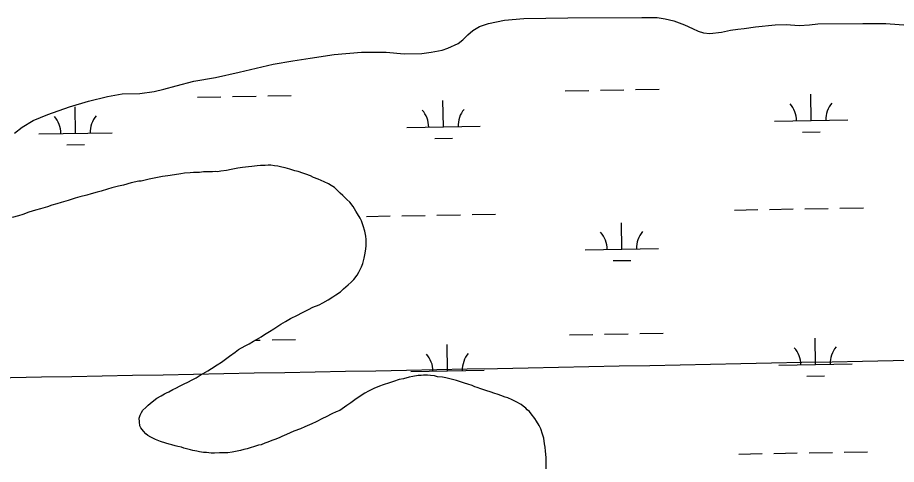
# Model space of a CAD drawing. Extents: x 3892998 to 3931244, y 278583 to 304547.
# Drawn here: x 3921886 to 3923085, y 296440 to 297049 of the extents above; entities that cross this region are included whole.
import ezdxf

# ---------------------------------------------------------------- set-up
doc = ezdxf.new("R2010")
doc.units = 0
for name, color, linetype in [('V-GRID-MAJR', 7, 'Continuous'), ('V-TOPO-SHOR', 7, 'Continuous'), ('V-WETL-SWMP', 7, 'Continuous')]:
    doc.layers.add(name, color=color, linetype=linetype)

msp = doc.modelspace()

# ---------------------------------------------------------------- linework, layer by layer
at = {"layer": 'V-GRID-MAJR'}
msp.add_spline([(3897060.6180000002, 296135.19), (3902372.4110000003, 296225.205), (3907684.191, 296315.993), (3912995.9590000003, 296407.553), (3918307.7120000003, 296499.886), (3923619.453, 296592.991), (3928931.179, 296686.869), (3928931.18, 296686.869)], degree=3, dxfattribs=at)
at = {"layer": 'V-TOPO-SHOR'}
msp.add_lwpolyline([(3921881.44, 296891.286), (3921891.79, 296899.261), (3921906.8510000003, 296908.576), (3921927.0470000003, 296916.79600000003), (3921956.319, 296926.897), (3921982.312, 296934.819), (3922008.1070000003, 296941.131), (3922028.349, 296944.676), (3922052.393, 296945.227), (3922071.816, 296948.145), (3922085.269, 296951.047), (3922101.989, 296955.481), (3922126.174, 296961.996), (3922155.812, 296967.249), (3922187.913, 296974.216), (3922234.142, 296985.359), (3922261.1780000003, 296989.707), (3922284.6520000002, 296993.496), (3922317.508, 296998.35000000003), (3922354.6750000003, 297001.485), (3922388.545, 297001.637), (3922413.1580000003, 296999.109), (3922437.21, 296999.982), (3922449.983, 297001.44800000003), (3922464.895, 297004.47500000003), (3922472.6950000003, 297007.029), (3922486.72, 297013.466), (3922492.964, 297018.313), (3922499.909, 297025.404), (3922506.6610000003, 297031.208), (3922515.826, 297036.793), (3922528.182, 297040.85000000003), (3922549.731, 297045.007), (3922576.0700000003, 297047.276), (3922636.2490000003, 297048.245), (3922737.375, 297048.714), (3922758.338, 297048.691), (3922769.2600000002, 297046.816), (3922780.807, 297044.118), (3922795.358, 297038.931), (3922806.362, 297033.827), (3922814.015, 297030.255), (3922821.537, 297027.818), (3922829.9080000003, 297027.132), (3922846.0700000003, 297028.678), (3922858.393, 297031.445), (3922868.433, 297033.139), (3922877.003, 297034.061), (3922892.3740000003, 297036.11100000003), (3922919.37, 297038.847), (3922934.382, 297039.453), (3922951.759, 297037.745), (3922966.143, 297039.011), (3922977.4560000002, 297040.028), (3923038.756, 297040.811), (3923070.359, 297040.532), (3923149.08, 297034.765)], dxfattribs=at)
at = {"layer": 'V-WETL-SWMP'}
for p, q in [((3922130.972287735, 296940.23715494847), (3922162.967494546, 296940.7909970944)), ((3922178.9650979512, 296941.06791816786), (3922210.9603047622, 296941.6217603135)), ((3922226.957908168, 296941.8986813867), (3922258.953114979, 296942.4525235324)), ((3922632.8051083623, 296948.9239613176), (3922664.800315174, 296949.47780346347)), ((3922680.797918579, 296949.7547245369), (3922712.79312539, 296950.30856668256)), ((3922728.790728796, 296950.5854877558), (3922760.7859356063, 296951.1393299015)), ((3922968.40254337, 296908.29625092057), (3922967.7794709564, 296944.29085858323)), ((3922466.5697227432, 296899.60944455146), (3922465.9466503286, 296935.6040522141)), ((3921964.736902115, 296890.9226381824), (3921964.113829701, 296926.9172458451)), ((3922918.4100327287, 296907.4308725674), (3923018.3950540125, 296909.16162927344)), ((3922416.577212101, 296898.74406619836), (3922516.562233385, 296900.47482290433)), ((3922956.6714138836, 296892.6598714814), (3922980.667818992, 296893.07525309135)), ((3921914.7443914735, 296890.0572598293), (3922014.729412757, 296891.7880165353)), ((3922454.838593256, 296883.97306511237), (3922478.834998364, 296884.3884467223)), ((3921953.0057726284, 296875.2862587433), (3921977.0021777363, 296875.7016403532)), ((3922863.6526841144, 296786.39402631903), (3922895.6478909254, 296786.9478684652)), ((3922911.6454943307, 296787.2247895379), (3922943.640701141, 296787.7786316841)), ((3922959.6383045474, 296788.05555275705), (3922991.6335113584, 296788.6093949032)), ((3923007.631114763, 296788.88631597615), (3923039.6263215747, 296789.44015812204)), ((3922361.8198634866, 296777.70721995), (3922393.815070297, 296778.2610620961)), ((3922409.8126737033, 296778.53798316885), (3922441.8078805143, 296779.09182531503)), ((3922457.805483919, 296779.36874638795), (3922489.80069073, 296779.92258853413)), ((3922505.7982941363, 296780.1995096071), (3922537.7935009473, 296780.753351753)), ((3922709.9620605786, 296732.9840154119), (3922709.338988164, 296768.9786230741)), ((3922659.9695499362, 296732.11863705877), (3922759.9545712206, 296733.849393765)), ((3922698.2309310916, 296717.3476359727), (3922722.2273362, 296717.7630175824)), ((3922638.562903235, 296616.29879176), (3922670.5581100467, 296616.8526339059)), ((3922686.5557134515, 296617.1295549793), (3922718.5509202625, 296617.683397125)), ((3922734.548523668, 296617.9603181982), (3922766.543730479, 296618.5141603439)), ((3922209.716244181, 296608.87538751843), (3922216.718099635, 296608.99659075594)), ((3922232.7157030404, 296609.27351182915), (3922264.7109098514, 296609.8273539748)), ((3922974.160338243, 296575.671081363), (3922973.5372658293, 296611.66568902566)), ((3922472.3275176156, 296566.9842749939), (3922471.704445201, 296602.9788826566)), ((3922924.1678276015, 296574.8057030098), (3923024.152848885, 296576.53645971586)), ((3922422.3350069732, 296566.1188966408), (3922522.3200282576, 296567.84965334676)), ((3922962.4292087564, 296560.03470192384), (3922986.425613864, 296560.45008353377)), ((3922869.410478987, 296453.76885676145), (3922901.405685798, 296454.32269890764)), ((3922917.403289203, 296454.5996199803), (3922949.398496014, 296455.1534621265)), ((3922965.39609942, 296455.4303831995), (3922997.391306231, 296455.9842253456)), ((3923013.388909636, 296456.2611464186), (3923045.3841164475, 296456.8149885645))]:
    msp.add_line(p, q, dxfattribs=at)
for points in [[(3922576.071, 297047.276), (3922636.248, 297048.245), (3922737.3740000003, 297048.713), (3922758.339, 297048.692), (3922769.2600000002, 297046.816), (3922780.806, 297044.119), (3922795.3570000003, 297038.93), (3922806.362, 297033.827), (3922814.0160000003, 297030.256), (3922821.537, 297027.818), (3922829.907, 297027.132), (3922846.071, 297028.678), (3922858.394, 297031.445), (3922868.433, 297033.139), (3922877.003, 297034.061), (3922892.373, 297036.11), (3922919.3710000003, 297038.847), (3922934.383, 297039.453), (3922951.759, 297037.744), (3922966.142, 297039.01), (3922977.4560000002, 297040.028), (3923038.757, 297040.81), (3923070.359, 297040.532), (3923149.08, 297034.766)], [(3921881.4390000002, 296891.286), (3921891.791, 296899.261), (3921906.852, 296908.575), (3921927.0470000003, 296916.797), (3921956.319, 296926.897), (3921982.313, 296934.818), (3922008.1070000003, 296941.131), (3922028.35, 296944.676), (3922052.393, 296945.226), (3922071.815, 296948.14400000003), (3922085.27, 296951.04600000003), (3922101.988, 296955.481), (3922126.174, 296961.995), (3922155.813, 296967.248), (3922187.912, 296974.216), (3922234.142, 296985.359), (3922261.1780000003, 296989.707), (3922284.653, 296993.496), (3922317.508, 296998.349), (3922354.6750000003, 297001.485), (3922388.545, 297001.637), (3922413.159, 296999.109), (3922437.2090000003, 296999.982), (3922449.984, 297001.44800000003), (3922464.894, 297004.47500000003), (3922472.696, 297007.029), (3922486.72, 297013.465), (3922492.965, 297018.314), (3922499.909, 297025.403), (3922506.6610000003, 297031.208), (3922515.827, 297036.793), (3922528.181, 297040.849), (3922549.73, 297045.007), (3922576.071, 297047.276)], [(3922278.859, 296835.389), (3922274.669, 296836.79), (3922268.223, 296838.89400000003), (3922263.7, 296839.978), (3922256.929, 296842.09), (3922250.474, 296843.87), (3922245.952, 296844.954), (3922240.4560000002, 296846.061), (3922236.251, 296846.81200000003), (3922231.071, 296847.586), (3922227.492, 296847.347), (3922223.2630000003, 296847.124), (3922217.086, 296846.94800000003), (3922212.525, 296846.408), (3922205.366, 296845.931), (3922200.472, 296845.074), (3922192.332, 296844.29600000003), (3922186.139, 296843.47000000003), (3922177.001, 296841.741), (3922170.793, 296840.266), (3922162.969, 296839.155), (3922158.4080000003, 296838.615), (3922155.1610000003, 296838.693), (3922151.582, 296838.455), (3922147.361, 296838.556), (3922139.236, 296838.427), (3922133.6920000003, 296837.586), (3922125.5670000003, 296837.457), (3922121.006, 296836.917), (3922113.198, 296836.455), (3922108.304, 296835.598), (3922099.8310000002, 296834.503), (3922090.376, 296833.106), (3922083.526, 296831.972), (3922076.344, 296830.52), (3922065.25, 296828.513), (3922054.14, 296825.857), (3922050.886, 296825.61100000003), (3922040.433, 296823.263), (3922029.965, 296820.267), (3922023.432, 296818.8), (3922014.2860000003, 296816.746), (3922008.387, 296814.614), (3921999.558, 296812.227), (3921994.324, 296810.729), (3921985.819, 296808.335), (3921979.9280000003, 296806.528), (3921970.449, 296804.157), (3921964.233, 296802.357), (3921954.739, 296799.337), (3921945.253, 296796.642), (3921939.037, 296794.842), (3921932.4960000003, 296793.05), (3921926.273, 296790.926), (3921916.7860000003, 296788.231), (3921910.238, 296786.114), (3921901.076, 296783.411), (3921892.556, 296780.368), (3921886.665, 296778.56), (3921878.16, 296776.166)], [(3922109.401, 296462.939), (3922104.2290000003, 296464.039), (3922100.673, 296464.77400000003), (3922095.8340000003, 296466.19), (3922092.611, 296467.242), (3922087.764, 296468.33400000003), (3922080.6750000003, 296470.779), (3922073.595, 296473.548), (3922067.504, 296476.944), (3922063.33, 296478.993), (3922060.787, 296481.329), (3922057.302, 296484.98600000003), (3922053.832, 296489.293), (3922052.603, 296492.24700000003), (3922051.754, 296497.465), (3922051.555, 296502.668), (3922052.623, 296506.541), (3922054.665, 296510.39), (3922056.691, 296513.59), (3922060.681, 296517.392), (3922063.674, 296520.244), (3922069.311, 296524.982), (3922075.597, 296529.703), (3922081.5270000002, 296533.134), (3922085.811, 296535.63), (3922088.772, 296537.183), (3922092.058, 296538.728), (3922097.324, 296541.525), (3922101.274, 296543.704), (3922107.522, 296546.803), (3922111.7970000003, 296548.974), (3922118.702, 296552.381), (3922122.97, 296554.228), (3922129.225, 296557.651), (3922134.8310000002, 296561.089), (3922138.789, 296563.593), (3922145.369, 296567.00800000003), (3922149.9930000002, 296570.146), (3922157.9110000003, 296575.153), (3922163.849, 296578.908), (3922169.47, 296582.996), (3922174.767, 296587.092), (3922182.367, 296592.43200000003), (3922187.007, 296596.219), (3922191.2830000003, 296598.39), (3922197.213, 296601.821), (3922201.489, 296603.992), (3922207.419, 296607.423), (3922211.378, 296609.926), (3922217.958, 296613.342), (3922222.257, 296616.487), (3922229.509, 296620.86), (3922235.123, 296624.624), (3922244.687, 296630.566), (3922250.958, 296634.638), (3922257.87, 296638.37), (3922267.404, 296643.014), (3922273.3340000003, 296646.445), (3922282.535, 296650.771), (3922288.457, 296653.878), (3922296.985, 296657.246), (3922301.926, 296660.051), (3922309.163, 296663.775), (3922315.7660000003, 296668.164), (3922319.725, 296670.668), (3922326.003, 296675.065), (3922330.318, 296678.86), (3922336.62, 296684.231), (3922340.61, 296688.033), (3922344.268, 296691.51900000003), (3922348.9620000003, 296697.578), (3922351.3370000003, 296701.744), (3922354.755, 296708.809), (3922356.4960000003, 296713.641), (3922358.292, 296720.745), (3922359.375, 296725.267), (3922360.862, 296733.028), (3922361.304, 296737.89), (3922361.174, 296746.015), (3922360.642, 296750.901), (3922359.508, 296757.751), (3922357.082, 296764.957), (3922354.6410000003, 296771.513), (3922353.112, 296775.44800000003), (3922349.356, 296781.387), (3922347.169, 296785.013), (3922343.4220000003, 296791.276), (3922338.6920000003, 296797.238), (3922334.882, 296800.903), (3922329.487, 296806.231), (3922325.669, 296809.572), (3922320.9080000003, 296814.234), (3922318.049, 296816.902), (3922313.2490000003, 296819.942), (3922309.724, 296821.976), (3922303.9420000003, 296824.714), (3922299.7600000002, 296826.439), (3922295.586, 296828.489), (3922289.472, 296830.91000000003), (3922285.298, 296832.96), (3922278.859, 296835.389)], [(3922606.951, 296442.835), (3922606.775, 296449.012), (3922606.012, 296457.802), (3922605.488, 296463.012), (3922604.623, 296467.582), (3922603.512, 296475.405), (3922601.6890000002, 296480.647), (3922599.271, 296488.178), (3922597.1, 296492.453), (3922593.669, 296498.384), (3922591.483, 296502.01), (3922586.444, 296508.629), (3922583.917, 296511.614), (3922581.049, 296513.957), (3922578.8310000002, 296516.284), (3922575.322, 296518.968), (3922572.455, 296521.311), (3922565.722, 296525.047), (3922560.258, 296527.453), (3922554.4760000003, 296530.191), (3922550.603, 296531.259), (3922545.13, 296533.34), (3922541.273, 296535.05700000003), (3922535.468, 296536.821), (3922531.92, 296537.881), (3922524.507, 296540.33400000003), (3922517.418, 296542.779), (3922512.5870000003, 296544.52), (3922509.364, 296545.572), (3922505.823, 296546.957), (3922499.701, 296549.053), (3922495.511, 296550.454), (3922488.74, 296552.566), (3922484.2260000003, 296553.974), (3922477.122, 296555.77), (3922470.018, 296557.565), (3922465.163, 296558.332), (3922458.36, 296559.145), (3922454.487, 296560.213), (3922448.983, 296560.996), (3922444.762, 296561.097), (3922439.5670000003, 296561.222), (3922436.313, 296560.976), (3922432.0840000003, 296560.753), (3922424.9020000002, 296559.301), (3922419.683, 296558.453), (3922412.1610000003, 296556.36), (3922406.285, 296555.202), (3922398.43, 296552.792), (3922392.863, 296550.977), (3922384.343, 296547.933), (3922379.434, 296546.427), (3922371.555, 296543.043), (3922364.318, 296539.319), (3922359.378, 296536.514), (3922351.785, 296531.499), (3922345.846, 296527.743), (3922340.225, 296523.655), (3922334.936, 296519.884), (3922328.6580000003, 296515.487), (3922325.031, 296513.3), (3922320.106, 296511.145), (3922314.5160000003, 296508.355), (3922306.63, 296504.647), (3922301.697, 296502.167), (3922292.813, 296497.507), (3922286.899, 296494.726), (3922277.381, 296490.732), (3922271.466, 296487.95), (3922262.2970000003, 296484.922), (3922257.372, 296482.767), (3922252.4390000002, 296480.287), (3922246.199, 296477.513), (3922242.264, 296475.983), (3922236.3570000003, 296473.527), (3922232.4220000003, 296471.99700000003), (3922226.847, 296469.857), (3922222.912, 296468.328), (3922217.995, 296466.49700000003), (3922214.4, 296465.609), (3922208.833, 296463.794), (3922202.9420000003, 296461.98600000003), (3922199.014, 296460.781), (3922194.4450000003, 296459.917), (3922189.5360000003, 296458.411), (3922183.011, 296457.268), (3922178.434, 296456.079), (3922172.2490000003, 296455.578), (3922165.748, 296455.41000000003), (3922161.194, 296455.195), (3922154.3680000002, 296455.034), (3922149.822, 296455.14400000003), (3922143.336, 296455.625), (3922139.44, 296455.719), (3922133.944, 296456.826), (3922130.063, 296457.569), (3922124.892, 296458.668), (3922121.336, 296459.403), (3922116.1720000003, 296460.827), (3922112.6240000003, 296461.887), (3922109.401, 296462.939)], [(3922606.7320000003, 296433.744), (3922606.951, 296442.835)]]:
    msp.add_lwpolyline(points, dxfattribs=at)
for centre, radius, start, end in [((3922913.159664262, 296907.8148621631), 35.24628790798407, 0.21988000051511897, 41.76353833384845), ((3923023.628987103, 296909.7271038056), 35.246287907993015, 140.21987699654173, 181.76353532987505), ((3922411.3268436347, 296899.128055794), 35.24628790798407, 0.21988000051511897, 41.76353833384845), ((3922521.7961664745, 296901.04029743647), 35.246287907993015, 140.21987699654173, 181.76353532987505), ((3921909.4940230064, 296890.44124942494), 35.24628790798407, 0.21988000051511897, 41.76353833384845), ((3922019.963345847, 296892.3534910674), 35.246287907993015, 140.21987699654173, 181.76353532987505), ((3922654.71918147, 296732.50262665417), 35.24628790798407, 0.21988000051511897, 41.76353833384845), ((3922765.188504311, 296734.4148682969), 35.246287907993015, 140.21987699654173, 181.76353532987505), ((3922918.9174591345, 296575.1896926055), 35.24628790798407, 0.21988000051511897, 41.76353833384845), ((3923029.3867819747, 296577.101934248), 35.246287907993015, 140.21987699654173, 181.76353532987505), ((3922417.084638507, 296566.5028862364), 35.24628790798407, 0.21988000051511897, 41.76353833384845), ((3922527.5539613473, 296568.4151278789), 35.246287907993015, 140.21987699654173, 181.76353532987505)]:
    msp.add_arc(centre, radius, start, end, dxfattribs=at)

doc.saveas('drawing.dxf')
